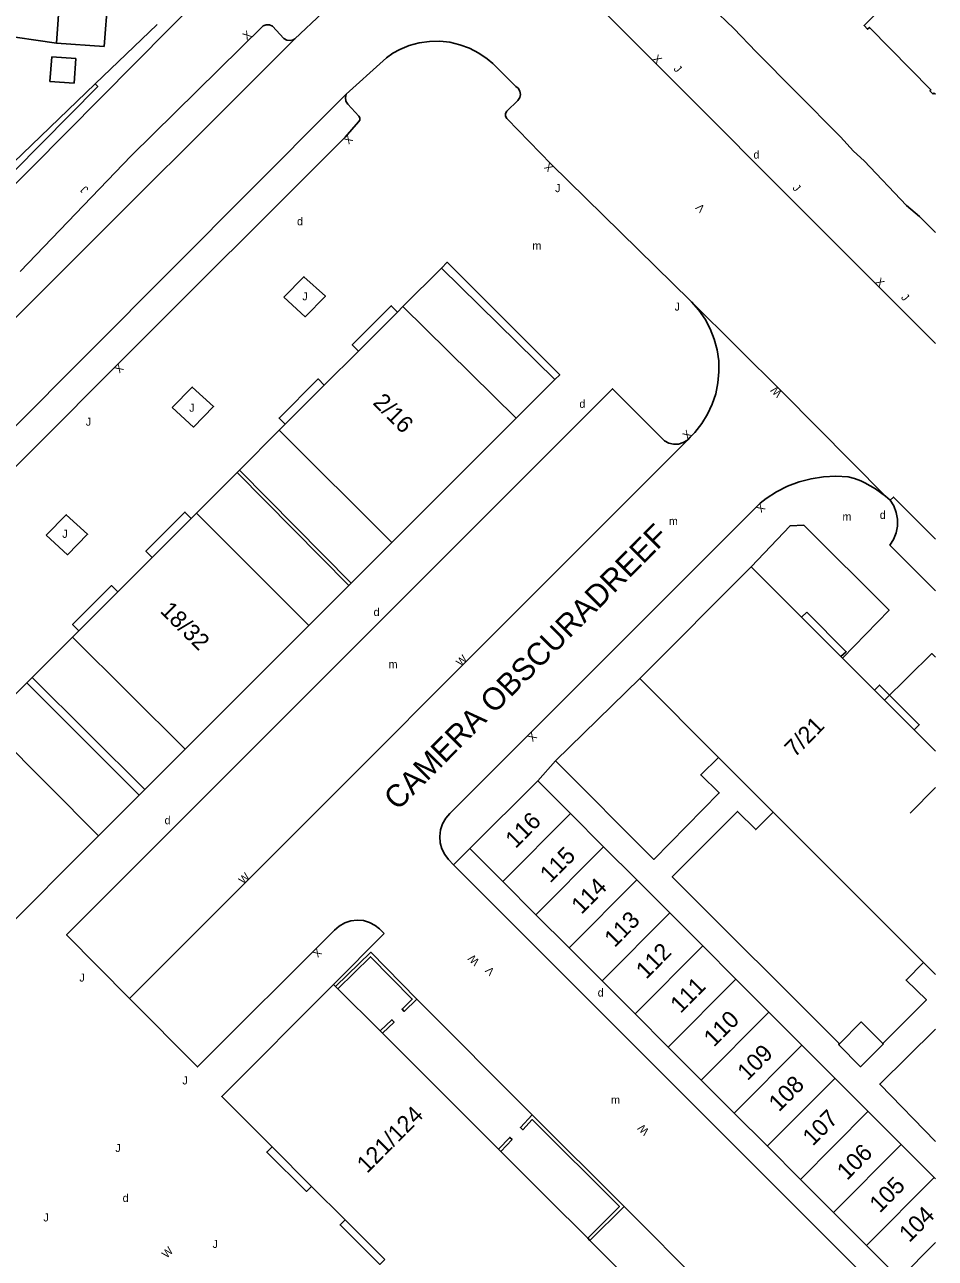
# Model space of a CAD drawing. Extents: x 134999 to 136502, y 457398 to 459002.
# Drawn here: x 136443.1 to 136500, y 458017.2 to 458094.3 of the extents above; entities that cross this region are included whole.
import ezdxf

# ---------------------------------------------------------------- set-up
doc = ezdxf.new("R2010")
doc.units = 0
for name, color, linetype in [('RI_DGTB_15', 7, 'Continuous'), ('RI_DGTB_19', 7, 'Continuous'), ('RI_DGTB_23', 7, 'Continuous'), ('RI_DGTB_29', 7, 'Continuous'), ('RI_DGTB_30', 7, 'Continuous'), ('RI_DGTB_31', 7, 'Continuous'), ('RI_DGTB_35', 7, 'Continuous'), ('RI_DGTB_36', 7, 'Continuous'), ('RI_DGTB_37', 7, 'Continuous'), ('RI_DGTB_4', 7, 'Continuous'), ('RI_DGTB_43', 7, 'Continuous'), ('RI_DGTB_49', 7, 'Continuous'), ('RI_DGTB_53', 7, 'Continuous'), ('RI_DGTB_54', 7, 'Continuous'), ('RI_DGTB_6', 7, 'Continuous'), ('RI_DGTB_7', 7, 'Continuous')]:
    doc.layers.add(name, color=color, linetype=linetype)

msp = doc.modelspace()

# ---------------------------------------------------------------- linework, layer by layer
at = {"layer": 'RI_DGTB_15'}
for p, q in [((136500, 458046.654), (136498.422, 458045.053)), ((136500, 458046.654), (136498.422, 458045.053)), ((136500, 458046.654), (136498.422, 458045.053)), ((136472.97, 458040.784), (136477.198, 458045.03)), ((136472.97, 458040.784), (136477.198, 458045.03)), ((136472.97, 458040.784), (136477.198, 458045.03)), ((136475.036, 458038.717), (136479.264, 458042.964)), ((136475.036, 458038.717), (136479.264, 458042.964)), ((136475.036, 458038.717), (136479.264, 458042.964)), ((136477.101, 458036.65), (136481.33, 458040.896)), ((136477.101, 458036.65), (136481.33, 458040.896)), ((136477.101, 458036.65), (136481.33, 458040.896)), ((136479.167, 458034.582), (136483.395, 458038.829)), ((136479.167, 458034.582), (136483.395, 458038.829)), ((136479.167, 458034.582), (136483.395, 458038.829)), ((136481.233, 458032.515), (136485.461, 458036.761)), ((136481.233, 458032.515), (136485.461, 458036.761)), ((136481.233, 458032.515), (136485.461, 458036.761)), ((136483.299, 458030.448), (136487.527, 458034.694)), ((136483.299, 458030.448), (136487.527, 458034.694)), ((136483.299, 458030.448), (136487.527, 458034.694)), ((136485.364, 458028.381), (136489.592, 458032.627)), ((136485.364, 458028.381), (136489.592, 458032.627)), ((136485.364, 458028.381), (136489.592, 458032.627)), ((136487.43, 458026.313), (136491.659, 458030.56)), ((136487.43, 458026.313), (136491.659, 458030.56)), ((136487.43, 458026.313), (136491.659, 458030.56)), ((136489.496, 458024.247), (136493.724, 458028.493)), ((136489.496, 458024.247), (136493.724, 458028.493)), ((136489.496, 458024.247), (136493.724, 458028.493)), ((136491.562, 458022.179), (136495.79, 458026.425)), ((136491.562, 458022.179), (136495.79, 458026.425)), ((136491.562, 458022.179), (136495.79, 458026.425)), ((136493.627, 458020.112), (136497.855, 458024.358)), ((136493.627, 458020.112), (136497.855, 458024.358)), ((136493.627, 458020.112), (136497.855, 458024.358)), ((136495.693, 458018.045), (136499.921, 458022.291)), ((136495.693, 458018.045), (136499.921, 458022.291)), ((136495.693, 458018.045), (136499.921, 458022.291)), ((136497.759, 458015.978), (136500, 458018.229)), ((136497.759, 458015.978), (136500, 458018.229)), ((136497.759, 458015.978), (136500, 458018.229))]:
    msp.add_line(p, q, dxfattribs=at)
at = {"layer": 'RI_DGTB_19'}
msp.add_lwpolyline([(136447.491, 458090.614), (136447.644, 458090.464), (136426.643, 458069.236), (136421.397, 458074.453)], dxfattribs=at)
at = {"layer": 'RI_DGTB_23'}
msp.add_line((136475.149, 458047.081), (136476.264, 458048.327), dxfattribs=at)
at = {"layer": 'RI_DGTB_31'}
for points in [[(136459.272, 458077.289), (136460.532, 458078.569), (136461.872, 458077.349), (136460.612, 458076.069), (136459.272, 458077.289)], [(136452.287, 458070.394), (136453.547, 458071.674), (136454.887, 458070.454), (136453.627, 458069.174), (136452.287, 458070.394)], [(136444.411, 458062.42), (136445.671, 458063.7), (136447.011, 458062.48), (136445.751, 458061.2), (136444.411, 458062.42)]]:
    msp.add_lwpolyline(points, dxfattribs=at)
at = {"layer": 'RI_DGTB_4'}
for p, q in [((136499.972, 458089.994), (136500, 458089.966)), ((136469.121, 458079.111), (136466.719, 458076.71)), ((136473.801, 458069.733), (136466.719, 458076.71)), ((136476.212, 458072.144), (136473.801, 458069.733)), ((136466.023, 458061.961), (136473.801, 458069.733)), ((136456.498, 458066.488), (136458.991, 458068.981)), ((136466.023, 458061.961), (136458.991, 458068.981)), ((136453.808, 458063.8), (136460.84, 458056.78)), ((136463.488, 458059.427), (136466.023, 458061.961)), ((136481.52, 458053.462), (136488.496, 458060.454)), ((136453.113, 458049.059), (136460.84, 458056.78)), ((136453.113, 458049.059), (136446.067, 458056.059)), ((136440.667, 458050.661), (136443.216, 458053.209)), ((136486.435, 458048.546), (136481.52, 458053.462)), ((136440.667, 458050.661), (136447.695, 458043.644)), ((136489.863, 458045.116), (136486.435, 458048.546)), ((136447.695, 458043.644), (136450.226, 458046.174)), ((136477.199, 458045.031), (136479.264, 458042.964)), ((136494.155, 458040.823), (136489.863, 458045.116)), ((136439.977, 458035.931), (136447.695, 458043.644)), ((136472.971, 458040.785), (136470.904, 458042.852)), ((136479.264, 458042.964), (136481.331, 458040.897)), ((136475.037, 458038.718), (136472.971, 458040.785)), ((136481.331, 458040.897), (136483.396, 458038.83)), ((136499.253, 458035.723), (136494.155, 458040.823)), ((136477.103, 458036.652), (136475.037, 458038.718)), ((136483.396, 458038.83), (136485.463, 458036.763)), ((136485.463, 458036.763), (136487.529, 458034.696)), ((136479.169, 458034.584), (136477.103, 458036.652)), ((136500, 458034.976), (136499.253, 458035.723)), ((136462.378, 458034.359), (136462.507, 458034.227)), ((136481.235, 458032.517), (136479.169, 458034.584)), ((136487.529, 458034.696), (136489.594, 458032.629)), ((136462.507, 458034.227), (136462.65, 458034.086)), ((136462.65, 458034.086), (136465.292, 458031.451)), ((136483.302, 458030.451), (136481.235, 458032.517)), ((136489.594, 458032.629), (136491.661, 458030.562)), ((136465.292, 458031.451), (136465.433, 458031.309)), ((136465.433, 458031.309), (136472.699, 458024.059)), ((136491.661, 458030.562), (136493.726, 458028.495)), ((136485.367, 458028.384), (136483.302, 458030.451)), ((136487.434, 458026.317), (136485.367, 458028.384)), ((136493.726, 458028.495), (136495.793, 458026.428)), ((136489.5, 458024.251), (136487.434, 458026.317)), ((136495.793, 458026.428), (136497.858, 458024.361)), ((136497.858, 458024.361), (136500, 458022.219)), ((136472.699, 458024.059), (136472.841, 458023.918)), ((136472.841, 458023.918), (136475.726, 458021.038)), ((136491.566, 458022.183), (136489.5, 458024.251)), ((136493.632, 458020.117), (136491.566, 458022.183)), ((136475.726, 458021.038), (136478.269, 458018.5)), ((136478.269, 458018.5), (136478.412, 458018.359)), ((136478.412, 458018.359), (136488.444, 458008.348))]:
    msp.add_line(p, q, dxfattribs=at)
for points in [[(136500, 458098.814), (136495.541, 458094.263), (136495.769, 458094.034), (136495.882, 458094.147), (136499.723, 458090.245), (136499.661, 458090.19), (136499.849, 458089.989), (136499.918, 458090.048), (136499.972, 458089.994)], [(136476.212, 458072.144), (136476.521, 458072.452), (136469.488, 458079.478), (136469.121, 458079.111)], [(136466.373, 458076.364), (136463.934, 458073.924)], [(136466.719, 458076.71), (136466.373, 458076.364)], [(136463.934, 458073.924), (136461.805, 458071.795)], [(136461.805, 458071.795), (136459.366, 458069.356)], [(136459.366, 458069.356), (136458.991, 458068.981)], [(136453.808, 458063.8), (136456.349, 458066.339)], [(136456.349, 458066.339), (136456.498, 458066.488)], [(136453.808, 458063.8), (136453.483, 458063.475)], [(136453.483, 458063.475), (136451.044, 458061.035)], [(136451.044, 458061.035), (136448.894, 458058.886)], [(136488.496, 458060.454), (136491.641, 458057.305)], [(136460.84, 458056.78), (136463.339, 458059.278)], [(136463.339, 458059.278), (136463.488, 458059.427)], [(136448.894, 458058.886), (136446.455, 458056.446)], [(136491.641, 458057.305), (136494.101, 458054.841)], [(136443.536, 458053.529), (136446.067, 458056.059)], [(136446.455, 458056.446), (136446.067, 458056.059)], [(136494.101, 458054.841), (136494.194, 458054.748)], [(136494.194, 458054.748), (136496.2, 458052.742)], [(136443.216, 458053.209), (136443.536, 458053.529)], [(136496.2, 458052.742), (136496.819, 458052.123)], [(136498.673, 458050.267), (136496.819, 458052.123)], [(136500, 458048.939), (136498.673, 458050.267)], [(136450.583, 458046.53), (136453.113, 458049.059)], [(136470.904, 458042.852), (136475.149, 458047.081)], [(136475.149, 458047.081), (136477.199, 458045.031)], [(136450.226, 458046.174), (136450.583, 458046.53)], [(136458.537, 458024.219), (136455.398, 458027.355), (136462.378, 458034.359)], [(136461.012, 458021.745), (136458.537, 458024.219)], [(136463.105, 458019.654), (136461.012, 458021.745)], [(136495.774, 458017.975), (136493.632, 458020.117)], [(136465.58, 458017.18), (136463.105, 458019.654)], [(136497.764, 458015.984), (136495.774, 458017.975)]]:
    msp.add_lwpolyline(points, dxfattribs=at)
at = {"layer": 'RI_DGTB_49'}
msp.add_line((136447.491, 458090.614), (136451.366, 458094.323), dxfattribs=at)
msp.add_lwpolyline([(136447.491, 458090.614), (136439.52, 458082.986), (136434.715, 458087.791)], dxfattribs=at)
at = {"layer": 'RI_DGTB_53'}
for p, q in [((136459.955, 458093.431), (136461.695, 458095.059)), ((136440.306, 458093.842), (136445.058, 458093.17)), ((136449.738, 458086.123), (136457.964, 458094.229)), ((136458.569, 458094.221), (136459.278, 458093.463)), ((136444.767, 458092.311), (136444.651, 458090.77)), ((136446.277, 458092.197), (136444.767, 458092.311)), ((136446.161, 458090.656), (136446.277, 458092.197)), ((136465.484, 458092.06), (136463.171, 458089.969)), ((136472.33, 458091.885), (136473.773, 458090.458)), ((136444.651, 458090.77), (136446.161, 458090.656)), ((136463.956, 458088.595), (136463.266, 458089.348)), ((136473.902, 458089.588), (136473.209, 458088.911)), ((136473.225, 458088.443), (136475.989, 458085.601)), ((136442.789, 458078.897), (136449.738, 458086.123))]:
    msp.add_line(p, q, dxfattribs=at)
for points in [[(136418.68, 458119.971), (136426.25, 458127.529), (136428.015, 458127.905), (136456.323, 458099.645), (136456.418, 458098.424), (136426.326, 458068.061), (136424.308, 458067.96), (136405.032, 458087.249)], [(136458.569, 458094.221), (136458.38, 458094.304), (136458.173, 458094.311), (136457.979, 458094.238), (136457.964, 458094.229)], [(136428.309, 458061.858), (136459.955, 458093.431)], [(136459.278, 458093.463), (136459.456, 458093.358), (136459.661, 458093.328), (136459.862, 458093.376), (136459.955, 458093.431)], [(136466.521, 458092.768), (136467.116, 458093.012), (136467.737, 458093.182), (136468.373, 458093.272), (136469.017, 458093.284), (136469.656, 458093.215), (136470.283, 458093.067), (136470.886, 458092.843), (136471.456, 458092.546), (136471.986, 458092.181), (136472.33, 458091.885)], [(136466.521, 458092.768), (136466.084, 458092.546), (136465.689, 458092.255), (136465.484, 458092.06)], [(136431.753, 458058.463), (136462.465, 458089.261), (136463.171, 458089.969)], [(136463.266, 458089.348), (136463.159, 458089.541), (136463.126, 458089.759), (136463.171, 458089.969)], [(136473.902, 458089.588), (136474.02, 458089.759), (136474.065, 458089.961), (136474.031, 458090.166), (136473.923, 458090.343), (136473.773, 458090.458)], [(136463.948, 458088.248), (136464.023, 458088.36), (136464.023, 458088.494), (136463.956, 458088.595)], [(136473.209, 458088.911), (136473.136, 458088.761), (136473.14, 458088.595), (136473.22, 458088.449), (136473.225, 458088.443)], [(136433.337, 458057.601), (136434.2, 458058.386), (136448.779, 458072.993), (136463.108, 458087.295), (136463.948, 458088.248)]]:
    msp.add_lwpolyline(points, dxfattribs=at)
at = {"layer": 'RI_DGTB_54'}
for p, q in [((136484.521, 458068.381), (136449.634, 458033.479)), ((136497.185, 458064.61), (136496.879, 458064.872)), ((136470.904, 458042.852), (136469.885, 458041.837)), ((136500, 458011.738), (136469.885, 458041.837)), ((136465.547, 458037.538), (136462.378, 458034.359)), ((136474.797, 458026.204), (136467.581, 458033.438)), ((136480.539, 458020.479), (136474.797, 458026.204)), ((136478.412, 458018.359), (136480.539, 458020.479)), ((136487.774, 458013.246), (136480.539, 458020.479))]:
    msp.add_line(p, q, dxfattribs=at)
for points in [[(136450.99, 458123.45), (136500, 458074.407)], [(136484.607, 458096.773), (136487.403, 458094.071), (136488.793, 458092.621), (136491.297, 458090.091), (136494.08, 458087.311), (136494.887, 458086.409), (136495.542, 458085.821), (136498.195, 458083.029), (136499.001, 458082.34), (136500, 458081.341)], [(136475.989, 458085.601), (136484.684, 458077.076), (136484.752, 458077.008)], [(136484.752, 458077.008), (136485.209, 458076.49), (136485.602, 458075.922), (136485.927, 458075.312), (136486.18, 458074.669), (136486.357, 458074.002), (136486.456, 458073.318), (136486.474, 458072.627), (136486.413, 458071.939), (136486.273, 458071.263), (136486.056, 458070.607), (136485.764, 458069.981), (136485.402, 458069.392), (136484.975, 458068.85), (136484.68, 458068.54), (136484.521, 458068.381)], [(136496.879, 458064.872), (136490.457, 458071.332), (136484.752, 458077.008)], [(136484.521, 458068.381), (136484.507, 458068.37), (136484.244, 458068.209), (136483.948, 458068.12), (136483.639, 458068.111), (136483.339, 458068.181), (136483.066, 458068.325), (136479.815, 458071.575), (136445.689, 458037.45), (136449.634, 458033.479)], [(136469.885, 458041.837), (136469.574, 458042.173), (136469.34, 458042.469), (136469.157, 458042.826), (136469.047, 458043.211), (136469.017, 458043.611), (136469.066, 458044.009), (136469.193, 458044.39), (136469.392, 458044.738), (136469.657, 458045.039), (136489.044, 458064.425), (136489.426, 458064.718), (136490.077, 458065.135), (136490.767, 458065.482), (136491.489, 458065.757), (136492.236, 458065.955), (136492.999, 458066.075), (136493.77, 458066.115), (136494.542, 458066.076), (136494.944, 458065.967), (136495.336, 458065.83), (136495.595, 458065.705), (136496.259, 458065.322), (136496.879, 458064.872)], [(136500, 458058.943), (136497.159, 458061.796), (136497.389, 458062.163), (136497.547, 458062.566), (136497.629, 458062.991), (136497.631, 458063.424), (136497.554, 458063.851), (136497.4, 458064.255), (136497.185, 458064.61)], [(136500, 458062.186), (136497.384, 458064.81), (136497.185, 458064.61)], [(136488.496, 458060.454), (136490.925, 458063.01), (136491.77, 458063.061), (136497.109, 458057.732), (136494.194, 458054.748)], [(136496.819, 458052.123), (136499.79, 458055.027), (136500, 458054.814)], [(136476.264, 458048.327), (136481.52, 458053.462)], [(136486.435, 458048.546), (136485.335, 458047.445), (136486.497, 458046.319), (136482.407, 458042.174), (136476.264, 458048.327)], [(136494.007, 458030.653), (136483.55, 458041.086), (136487.634, 458045.168), (136488.771, 458044.036), (136489.863, 458045.116)], [(136465.547, 458037.538), (136465.244, 458037.836), (136464.978, 458038.048), (136464.628, 458038.234), (136464.248, 458038.345), (136463.853, 458038.379), (136463.459, 458038.332), (136463.083, 458038.208), (136462.739, 458038.01), (136462.442, 458037.748), (136453.885, 458029.203), (136449.634, 458033.479)], [(136467.581, 458033.438), (136464.703, 458036.367), (136462.507, 458034.227)], [(136467.581, 458033.438), (136466.805, 458032.679), (136466.665, 458032.822), (136467.298, 458033.441), (136464.7, 458036.085), (136462.65, 458034.086)], [(136496.714, 458030.662), (136499.445, 458033.4), (136498.175, 458034.635), (136499.253, 458035.723)], [(136465.292, 458031.451), (136466.033, 458032.149), (136466.17, 458032.004), (136465.433, 458031.309)], [(136500, 458024.541), (136496.521, 458028.134), (136500, 458031.567)], [(136474.797, 458026.204), (136474.059, 458025.42), (136474.205, 458025.283), (136474.802, 458025.917), (136480.256, 458020.48), (136478.269, 458018.5)], [(136472.699, 458024.059), (136473.392, 458024.802), (136473.538, 458024.666), (136472.841, 458023.918)]]:
    msp.add_lwpolyline(points, dxfattribs=at)
at = {"layer": 'RI_DGTB_6'}
for points in [[(136445.058, 458093.17), (136445.275, 458096.138)], [(136445.439, 458096.126), (136448.264, 458095.922), (136448.05, 458092.954)], [(136448.05, 458092.954), (136445.058, 458093.17)], [(136496.714, 458030.662), (136495.368, 458032.014), (136494.007, 458030.653)], [(136496.714, 458030.662), (136496.746, 458030.635), (136495.332, 458029.221), (136493.954, 458030.6), (136494.007, 458030.653)]]:
    msp.add_lwpolyline(points, dxfattribs=at)
at = {"layer": 'RI_DGTB_7'}
for p, q in [((136476.212, 458072.144), (136469.121, 458079.111)), ((136491.641, 458057.305), (136491.961, 458057.624)), ((136450.226, 458046.174), (136443.216, 458053.209)), ((136443.536, 458053.529), (136450.583, 458046.53))]:
    msp.add_line(p, q, dxfattribs=at)
for points in [[(136463.934, 458073.924), (136463.546, 458074.313), (136465.985, 458076.753), (136466.373, 458076.364)], [(136459.366, 458069.356), (136458.978, 458069.745), (136461.417, 458072.185), (136461.805, 458071.795)], [(136463.339, 458059.278), (136456.349, 458066.339)], [(136456.498, 458066.488), (136463.488, 458059.427)], [(136451.044, 458061.035), (136450.656, 458061.424), (136453.095, 458063.864), (136453.483, 458063.475)], [(136446.455, 458056.446), (136446.067, 458056.835), (136448.506, 458059.275), (136448.894, 458058.886)], [(136491.961, 458057.624), (136494.434, 458055.148), (136494.101, 458054.841)], [(136496.2, 458052.742), (136496.518, 458053.06), (136498.991, 458050.584), (136498.673, 458050.267)], [(136458.537, 458024.219), (136458.211, 458023.89), (136460.696, 458021.426), (136461.012, 458021.745)], [(136463.105, 458019.654), (136462.789, 458019.335), (136465.274, 458016.871), (136465.58, 458017.18)]]:
    msp.add_lwpolyline(points, dxfattribs=at)

# ---------------------------------------------------------------- texts
at = {"layer": 'RI_DGTB_29'}
for p in [(136488.634, 458085.949), (136460.099, 458081.784), (136477.749, 458070.383), (136496.528, 458063.443), (136464.886, 458057.375), (136451.82, 458044.368), (136478.893, 458033.602), (136449.198, 458020.771)]:
    msp.add_text('d', height=0.5, dxfattribs=at).set_placement(p)
at = {"layer": 'RI_DGTB_30'}
for s, height, rotation, p in [('X', 0.499, 38.96253, (136456.956, 458093.322)), ('X', 0.5, 314.68661, (136482.284, 458092.15)), ('X', 0.5, 224.94774, (136463.285, 458087.472)), ('X', 0.499, 135.03715, (136476.166, 458085.424)), ('V', 0.499, 135.03715, (136485.638, 458082.88)), ('X', 0.5, 314.68661, (136496.213, 458078.211)), ('X', 0.5, 225.05377, (136448.956, 458073.17)), ('W', 0.499, 135.03715, (136490.456, 458071.332)), ('X', 0.499, 45.06169, (136484.504, 458068.364)), ('X', 0.499, 225.06169, (136489.069, 458064.451)), ('W', 0.499, 45.06169, (136470.342, 458054.196)), ('X', 0.499, 225.06169, (136474.778, 458050.159)), ('W', 0.499, 45.06169, (136456.743, 458040.591)), ('X', 0.499, 225.06169, (136461.35, 458036.658)), ('W', 0.499, 135.03715, (136471.544, 458035.834)), ('V', 0.499, 135.03715, (136472.489, 458035.215)), ('W', 0.499, 135.03715, (136482.149, 458025.236)), ('W', 0.499, 45.06169, (136451.95, 458017.221))]:
    msp.add_text(s, height=height, rotation=rotation, dxfattribs=at).set_placement(p)
at = {"layer": 'RI_DGTB_31'}
for rotation, p in [(310.99997, (136483.608, 458091.535)), (135.03905, (136447.097, 458084.057)), (310.99997, (136491.04, 458084.095)), (310.99997, (136497.824, 458077.257))]:
    msp.add_text('J', height=0.499, rotation=rotation, dxfattribs=at).set_placement(p)
for p in [(136476.231, 458083.856), (136460.429, 458077.098), (136483.701, 458076.456), (136453.363, 458070.137), (136446.895, 458069.265), (136445.427, 458062.261), (136446.494, 458034.538), (136452.931, 458028.113), (136448.741, 458023.891), (136444.246, 458019.554), (136454.817, 458017.899)]:
    msp.add_text('J', height=0.5, dxfattribs=at).set_placement(p)
at = {"layer": 'RI_DGTB_35'}
for s, rotation, p in [('2/16', 314.9918, (136464.785, 458070.657)), ('7/21', 45.4068, (136491.219, 458048.495)), ('116', 45.1464, (136473.763, 458042.812)), ('121/124', 45.0244, (136464.475, 458022.518))]:
    msp.add_text(s, height=1.054, rotation=rotation, dxfattribs=at).set_placement(p)
at = {"layer": 'RI_DGTB_36'}
for s, rotation, p in [('18/32', 314.9918, (136451.488, 458057.642)), ('115', 45.1464, (136475.922, 458040.647)), ('114', 45.1464, (136477.885, 458038.695)), ('113', 45.1464, (136479.946, 458036.623)), ('112', 45.1464, (136481.924, 458034.642)), ('111', 45.1464, (136484.069, 458032.503)), ('110', 45.1464, (136486.16, 458030.407)), ('109', 45.1464, (136488.262, 458028.301)), ('108', 45.1464, (136490.222, 458026.351)), ('107', 45.1464, (136492.34, 458024.219)), ('106', 45.1464, (136494.486, 458022.086)), ('105', 45.1464, (136496.523, 458020.04)), ('104', 45.1464, (136498.372, 458018.195))]:
    msp.add_text(s, height=1.054, rotation=rotation, dxfattribs=at).set_placement(p)
at = {"layer": 'RI_DGTB_37'}
msp.add_text('CAMERA OBSCURADREEF', height=1.4, rotation=45.09964, dxfattribs=at).set_placement((136466.383, 458045.174))
msp.add_text('CAMERA OBSCURADREEF', height=1.4, rotation=45.09964, dxfattribs=at).set_placement((136466.383, 458045.174))
msp.add_text('CAMERA OBSCURADREEF', height=1.4, rotation=45.09964, dxfattribs=at).set_placement((136466.383, 458045.174))
at = {"layer": 'RI_DGTB_43'}
for p in [(136474.813, 458080.265), (136494.194, 458063.337), (136483.345, 458063.058), (136465.825, 458054.115), (136479.728, 458026.906)]:
    msp.add_text('m', height=0.5, dxfattribs=at).set_placement(p)

doc.saveas('drawing.dxf')
